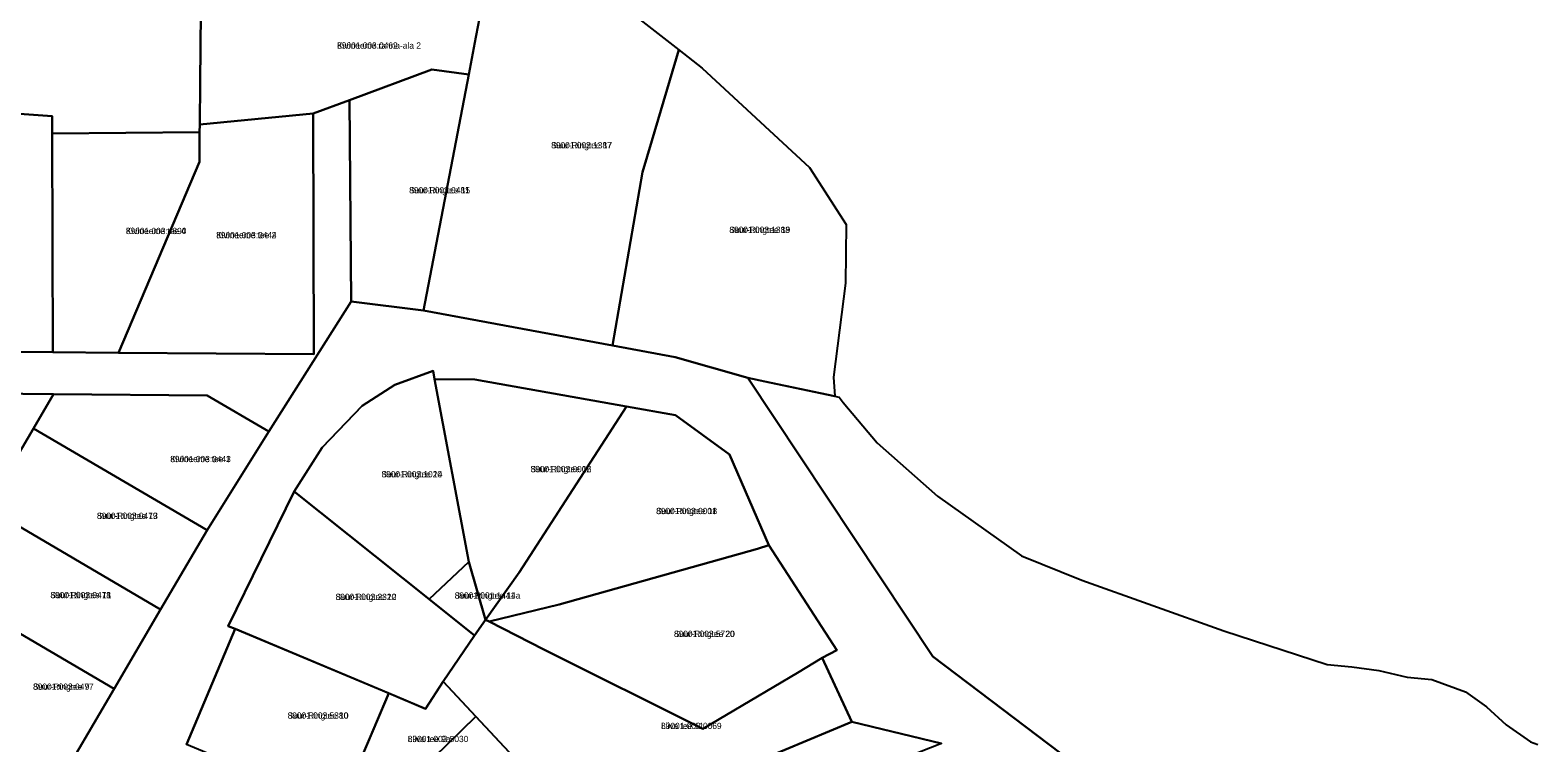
# Model space of a CAD drawing. Extents: x 526849 to 562296, y 6591741 to 6618546.
# Drawn here: x 545340.1 to 545701.2, y 6603079.7 to 6603250.4 of the extents above; entities that cross this region are included whole.
import ezdxf

# ---------------------------------------------------------------- set-up
doc = ezdxf.new("R2010")
doc.units = 0
for name, color, linetype in [('L_AADRESS', 7, 'Continuous'), ('PIIR', 7, 'Continuous'), ('TUNNUS', 7, 'Continuous')]:
    doc.layers.add(name, color=color, linetype=linetype)

msp = doc.modelspace()

# ---------------------------------------------------------------- linework, layer by layer
at = {"layer": 'PIIR'}
for points in [[(545450.81, 6603269.28), (545469.97, 6603265.5), (545495.43, 6603245.63), (545488.96, 6603223.82), (545486.73, 6603216.31), (545479.59, 6603174.86), (545434.33, 6603183.21), (545445.16, 6603239.76), (545446.87, 6603248.7)], [(545381.01, 6603254.68), (545390.57, 6603254.05), (545403.43, 6603255.32), (545438.04, 6603261.35), (545449.81, 6603264.07), (545446.87, 6603248.7), (545445.16, 6603239.76), (545436.3, 6603240.91), (545416.57, 6603233.61), (545407.89, 6603230.39), (545380.72, 6603227.77), (545380.82, 6603237.83)], [(545495.43, 6603245.63), (545501.05, 6603241.24), (545526.74, 6603217.43), (545535.49, 6603203.79), (545535.39, 6603189.77), (545532.48, 6603167.26), (545532.83, 6603162.72), (545516.06, 6603166.25), (545511.95, 6603167.11), (545494.61, 6603172.08), (545479.59, 6603174.86), (545486.73, 6603216.31), (545488.96, 6603223.82)], [(545416.57, 6603233.61), (545436.3, 6603240.91), (545445.16, 6603239.76), (545434.33, 6603183.21), (545416.97, 6603185.36)], [(545318.67, 6603234.73), (545329.73, 6603230.84), (545345.35, 6603229.74), (545345.36, 6603225.61), (545345.55, 6603173.23), (545304.7, 6603173.62)], [(545380.72, 6603227.77), (545407.89, 6603230.39), (545408.07, 6603172.76), (545361.25, 6603173.08), (545380.63, 6603218.79), (545380.7, 6603225.91)], [(545380.7, 6603225.91), (545380.63, 6603218.79), (545361.25, 6603173.08), (545345.55, 6603173.23), (545345.36, 6603225.61)], [(545435.69, 6603114.07), (545403.3, 6603139.91), (545410.01, 6603150.4), (545419.63, 6603160.39), (545427.45, 6603165.4), (545436.62, 6603168.81), (545436.92, 6603166.81), (545445.18, 6603123.06)], [(545445.18, 6603123.06), (545436.92, 6603166.81), (545446.59, 6603166.72), (545482.95, 6603160.22), (545457.2, 6603120.47), (545449.12, 6603109.19)], [(545345.69, 6603163.23), (545340.87, 6603155.01), (545329.73, 6603136.04), (545319.6, 6603118.79), (545312.09, 6603123.2), (545292.59, 6603152.75), (545309, 6603163.58)], [(545345.69, 6603163.23), (545382.53, 6603162.88), (545397.24, 6603154.24), (545382.46, 6603130.59), (545340.87, 6603155.01)], [(545494.68, 6603158.13), (545507.55, 6603148.77), (545516.97, 6603127.07), (545514.28, 6603126.19), (545466.82, 6603112.8), (545450.06, 6603108.72), (545449.12, 6603109.19), (545457.2, 6603120.47), (545482.95, 6603160.22)], [(545340.87, 6603155.01), (545382.46, 6603130.59), (545371.32, 6603111.62), (545329.73, 6603136.04)], [(545425.96, 6603091.56), (545389.21, 6603106.98), (545387.55, 6603107.67), (545403.3, 6603139.91), (545435.69, 6603114.07), (545446.51, 6603105.39), (545439.05, 6603094.37), (545434.76, 6603087.88)], [(545329.73, 6603136.04), (545371.32, 6603111.62), (545360.19, 6603092.65), (545318.59, 6603117.06), (545319.6, 6603118.79)], [(545450.06, 6603108.72), (545466.82, 6603112.8), (545514.28, 6603126.19), (545516.97, 6603127.07), (545533.33, 6603101.86), (545529.77, 6603100.04), (545523.84, 6603096.43), (545501.24, 6603083.03), (545463.16, 6603102.08)], [(545449.12, 6603109.19), (545446.51, 6603105.39), (545435.69, 6603114.07), (545445.18, 6603123.06)], [(545318.59, 6603117.06), (545360.19, 6603092.65), (545345.59, 6603067.77), (545310.66, 6603103.57)], [(545536.92, 6603084.76), (545515.51, 6603075.77), (545474.17, 6603056.8), (545446.84, 6603086.04), (545439.05, 6603094.37), (545446.51, 6603105.39), (545449.12, 6603109.19), (545450.06, 6603108.72), (545463.16, 6603102.08), (545501.24, 6603083.03), (545523.84, 6603096.43), (545529.77, 6603100.04)], [(545389.21, 6603106.98), (545425.99, 6603091.56), (545414.23, 6603063.99), (545377.51, 6603079.33)], [(545420.99, 6603061.13), (545414.23, 6603063.99), (545418.95, 6603075.06), (545421.36, 6603080.7), (545425.99, 6603091.56), (545434.76, 6603087.88), (545439.05, 6603094.37), (545446.84, 6603086.04), (545423.43, 6603063.16)], [(545446.84, 6603086.04), (545474.17, 6603056.8), (545454.31, 6603038.43), (545423.43, 6603063.16)], [(545435.47, 6603014.91), (545454.31, 6603038.43), (545474.17, 6603056.8), (545515.51, 6603075.77), (545536.92, 6603084.76), (545558.36, 6603079.55), (545530.78, 6603068.73), (545493.02, 6603054.1), (545465.82, 6603029.5), (545463.21, 6603031.47), (545444.33, 6603002.89), (545447.95, 6603000.72), (545447.66, 6603000.72), (545441.75, 6602991.18), (545432.42, 6602975.55), (545416.53, 6602949.72), (545400.65, 6602924.18), (545385.8, 6602900.33), (545367.14, 6602905.95), (545380.57, 6602927.63), (545388.19, 6602942.82), (545401.76, 6602970.25), (545416.84, 6602991.34)]]:
    msp.add_lwpolyline(points, close=True, dxfattribs=at)
for points in [[(545381.01, 6603254.68), (545380.82, 6603237.83), (545380.72, 6603227.77), (545380.7, 6603225.91), (545345.36, 6603225.61), (545345.35, 6603229.74), (545329.73, 6603230.84), (545318.67, 6603234.73), (545298.33, 6603241.88), (545274.53, 6603250.24), (545250.46, 6603263.99)], [(545304.7, 6603173.62), (545345.55, 6603173.23), (545361.25, 6603173.08), (545408.07, 6603172.76), (545407.89, 6603230.39), (545416.57, 6603233.61), (545416.97, 6603185.36), (545397.24, 6603154.24), (545382.53, 6603162.88), (545345.69, 6603163.23), (545309, 6603163.58)], [(545345.59, 6603067.77), (545360.19, 6603092.65), (545371.32, 6603111.62), (545382.46, 6603130.59), (545397.24, 6603154.24), (545416.97, 6603185.36), (545434.33, 6603183.21), (545479.59, 6603174.86), (545494.61, 6603172.08), (545511.95, 6603167.11), (545556.29, 6603100.34), (545653.62, 6603026.73)], [(545558.36, 6603079.55), (545536.92, 6603084.76), (545529.77, 6603100.04), (545533.33, 6603101.86), (545516.97, 6603127.07), (545507.55, 6603148.77), (545494.68, 6603158.13), (545482.95, 6603160.22), (545446.59, 6603166.72), (545436.92, 6603166.81), (545436.62, 6603168.81), (545427.45, 6603165.4), (545419.63, 6603160.39), (545410.01, 6603150.4), (545403.3, 6603139.91), (545387.55, 6603107.67), (545389.21, 6603106.98), (545377.51, 6603079.33)], [(545653.62, 6603026.73), (545556.29, 6603100.34), (545511.95, 6603167.11), (545516.06, 6603166.25), (545533.88, 6603162.49), (545534.8, 6603161.16), (545542.96, 6603151.52), (545557.42, 6603138.79), (545577.53, 6603124.5), (545591.95, 6603118.68), (545625.95, 6603106.51), (545650.69, 6603098.44), (545656.64, 6603097.91), (545663.12, 6603096.99), (545669.87, 6603095.4), (545675.82, 6603094.87), (545683.81, 6603091.91), (545688.86, 6603088.34), (545693.57, 6603084.01), (545699.43, 6603079.95), (545701.17, 6603079.27)]]:
    msp.add_lwpolyline(points, dxfattribs=at)

# ---------------------------------------------------------------- texts
at = {"layer": 'L_AADRESS'}
for s, p in [('Kivineeme ranna-ala 2', (545413.62, 6603245.92)), ('Suur-Ringtee 17', (545464.88, 6603222.04)), ('Suur-Ringtee 15', (545430.86, 6603211.27)), ('Kivineeme tee 4', (545363.03, 6603201.52)), ('Kivineeme tee 2', (545384.66, 6603200.53)), ('Suur-Ringtee 19', (545507.54, 6603201.8)), ('Kivineeme tee 1', (545373.66, 6603146.91)), ('Suur-Ringtee 14', (545424.24, 6603143.27)), ('Suur-Ringtee 16', (545459.94, 6603144.51)), ('Suur-Ringtee 13', (545356.09, 6603133.32)), ('Suur-Ringtee 18', (545490.01, 6603134.47)), ('Suur-Ringtee 11', (545344.95, 6603114.34)), ('Suur-Ringtee 12', (545413.25, 6603113.9)), ('Suur-Ringtee 14a', (545441.77, 6603114.23)), ('Suur-Ringtee 20', (545494.28, 6603105.05)), ('Suur-Ringtee 9', (545340.8, 6603092.41)), ('Suur-Ringtee 10', (545401.76, 6603085.49)), ('Liiva tee 11', (545491.2, 6603083)), ('Liiva tee 9a', (545430.54, 6603079.88))]:
    msp.add_text(s, height=1.5, dxfattribs=at).set_placement(p)
at = {"layer": 'TUNNUS'}
for s, p in [('89001:003:0462', (545413.62, 6603245.92)), ('89001:003:1387', (545464.88, 6603222.04)), ('89001:003:0481', (545430.86, 6603211.27)), ('89001:003:4890', (545363.03, 6603201.52)), ('89001:003:0444', (545384.66, 6603200.53)), ('89001:003:1388', (545507.54, 6603201.8)), ('89001:003:0443', (545373.66, 6603146.91)), ('89001:003:1020', (545424.24, 6603143.27)), ('89001:003:0002', (545459.94, 6603144.51)), ('89001:003:0479', (545356.09, 6603133.32)), ('89001:003:0001', (545490.01, 6603134.47)), ('89001:003:0478', (545344.95, 6603114.34)), ('89001:003:2320', (545413.25, 6603113.9)), ('89001:001:1441', (545441.77, 6603114.23)), ('89001:003:5720', (545494.28, 6603105.05)), ('89001:003:0477', (545340.8, 6603092.41)), ('89001:003:5380', (545401.76, 6603085.49)), ('89001:003:0069', (545491.2, 6603083)), ('89001:003:5030', (545430.54, 6603079.88))]:
    msp.add_text(s, height=1.5, dxfattribs=at).set_placement(p)

doc.saveas('drawing.dxf')
